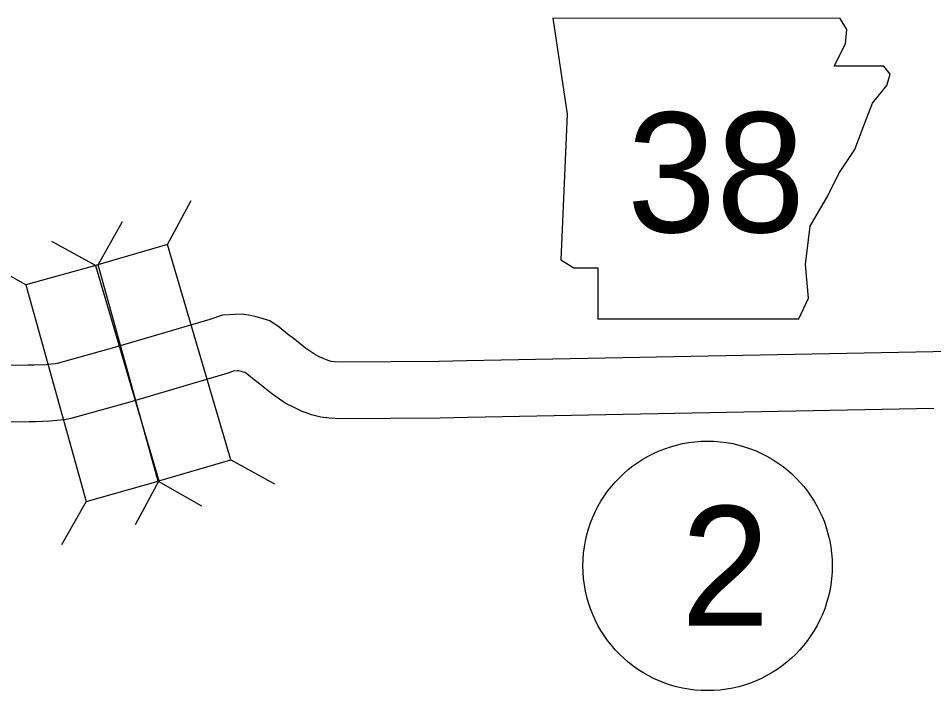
# Model space of a CAD drawing. Extents: x -939622 to -934222, y 1383701 to 1385301.
# Drawn here: x -936032.63 to -936018.09, y 1384299.21 to 1384309.88 of the extents above; entities that cross this region are included whole.
import ezdxf

# ---------------------------------------------------------------- set-up
doc = ezdxf.new("R2010")
doc.units = 0
for name, color, linetype in [('Level 10', 7, 'Continuous'), ('Level 20', 7, 'Continuous'), ('Level 21', 7, 'Continuous'), ('Level 27', 7, 'Continuous')]:
    doc.layers.add(name, color=color, linetype=linetype)

msp = doc.modelspace()

# ---------------------------------------------------------------- linework, layer by layer
at = {"layer": 'Level 10'}
for points in [[(-936017.671, 1384304.589), (-936018.104, 1384304.584), (-936025.514, 1384304.442), (-936025.946, 1384304.43), (-936027.486, 1384304.42), (-936027.615, 1384304.425), (-936027.664, 1384304.432), (-936027.693, 1384304.439), (-936027.738, 1384304.458), (-936027.789, 1384304.475), (-936027.852, 1384304.505), (-936027.93, 1384304.545), (-936028.07, 1384304.642), (-936028.241, 1384304.78), (-936028.36, 1384304.87), (-936028.49, 1384304.974), (-936028.637, 1384305.077), (-936028.797, 1384305.123), (-936028.854, 1384305.141), (-936028.946, 1384305.161), (-936029.077, 1384305.182), (-936029.194, 1384305.178), (-936029.39, 1384305.163), (-936029.589, 1384305.098), (-936031.105, 1384304.652), (-936032.013, 1384304.4), (-936032.04, 1384304.394), (-936032.106, 1384304.387), (-936032.191, 1384304.379), (-936032.384, 1384304.373), (-936032.478, 1384304.369), (-936033.575, 1384304.356)], [(-936018.089, 1384303.684), (-936025.493, 1384303.542), (-936025.931, 1384303.53), (-936027.502, 1384303.52), (-936027.693, 1384303.528), (-936027.825, 1384303.545), (-936027.977, 1384303.581), (-936028.06, 1384303.617), (-936028.125, 1384303.638), (-936028.251, 1384303.698), (-936028.393, 1384303.771), (-936028.61, 1384303.921), (-936028.797, 1384304.072), (-936028.913, 1384304.16), (-936029.029, 1384304.253), (-936029.03, 1384304.253), (-936029.058, 1384304.261), (-936029.086, 1384304.27), (-936029.115, 1384304.277), (-936029.135, 1384304.28), (-936029.144, 1384304.28), (-936029.212, 1384304.274), (-936029.322, 1384304.238), (-936030.858, 1384303.787), (-936031.796, 1384303.526), (-936031.9, 1384303.503), (-936032.02, 1384303.491), (-936032.133, 1384303.481), (-936032.354, 1384303.473), (-936032.458, 1384303.47), (-936033.559, 1384303.457)]]:
    msp.add_lwpolyline(points, dxfattribs=at)
at = {"layer": 'Level 20'}
for p, q in [((-936030.264, 1384306.288), (-936029.884, 1384306.983)), ((-936031.365, 1384305.962), (-936030.976, 1384306.652)), ((-936031.403, 1384305.953), (-936032.099, 1384306.332)), ((-936032.51, 1384305.644), (-936033.2, 1384306.033)), ((-936029.258, 1384302.869), (-936028.563, 1384302.49)), ((-936030.398, 1384302.534), (-936030.777, 1384301.838)), ((-936030.41, 1384302.529), (-936029.72, 1384302.14)), ((-936031.554, 1384302.21), (-936031.943, 1384301.521))]:
    msp.add_line(p, q, dxfattribs=at)
for points in [[(-936029.258, 1384302.869), (-936030.264, 1384306.288), (-936031.403, 1384305.953), (-936030.398, 1384302.534)], [(-936030.41, 1384302.529), (-936031.365, 1384305.962), (-936032.51, 1384305.644), (-936031.554, 1384302.21)]]:
    msp.add_lwpolyline(points, close=True, dxfattribs=at)
at = {"layer": 'Level 21'}
msp.add_lwpolyline([(-936024.141, 1384309.876), (-936023.913, 1384308.353), (-936024.014, 1384306.044), (-936023.811, 1384305.917), (-936023.43, 1384305.917), (-936023.43, 1384305.105), (-936020.233, 1384305.105), (-936020.081, 1384305.435), (-936020.131, 1384305.968), (-936020.055, 1384306.577), (-936019.776, 1384307.059), (-936019.599, 1384307.414), (-936019.345, 1384307.795), (-936019.193, 1384308.201), (-936019.066, 1384308.531), (-936018.837, 1384308.81), (-936018.786, 1384308.988), (-936018.888, 1384309.115), (-936019.675, 1384309.115), (-936019.497, 1384309.47), (-936019.472, 1384309.698), (-936019.577, 1384309.874)], close=True, dxfattribs=at)
at = {"layer": 'Level 27'}
msp.add_circle((-936021.685, 1384301.186), 1.98, dxfattribs=at)

# ---------------------------------------------------------------- texts
at = {"layer": 'Level 21'}
msp.add_text('38', height=1.9008, dxfattribs=at).set_placement((-936022.964, 1384306.481))
at = {"layer": 'Level 27'}
msp.add_text('2', height=1.901, dxfattribs=at).set_placement((-936022.11, 1384300.235))

doc.saveas('drawing.dxf')
